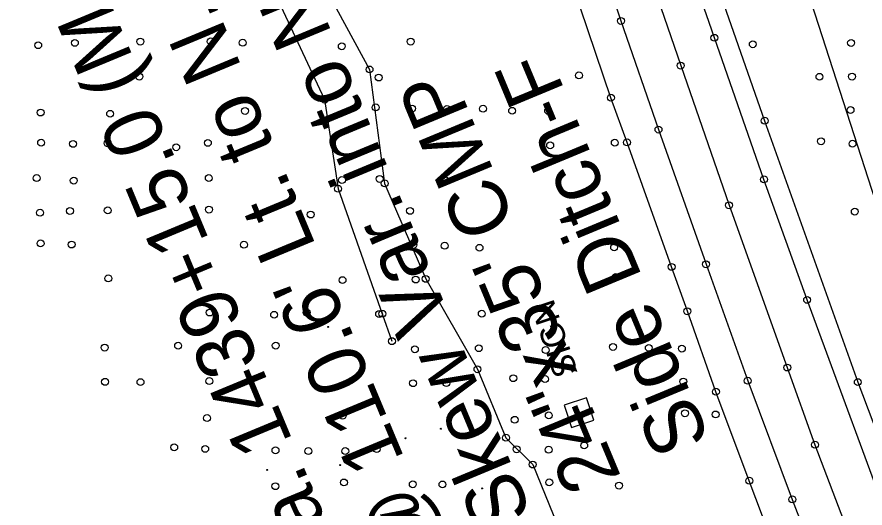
# Model space of a CAD drawing. Extents: x 20503438 to 20508873, y 7964251 to 7984667.
# Drawn here: x 20505559.3 to 20505805.5, y 7976593 to 7976735.6 of the extents above; entities that cross this region are included whole.
import ezdxf

# ---------------------------------------------------------------- set-up
doc = ezdxf.new("R2010")
doc.units = 0
for name, color, linetype in [('SurBreakLine', 7, 'Continuous'), ('SurControl', 7, 'Continuous'), ('SurDrainageArrowDown', 7, 'Continuous'), ('SurDrainageArrowUp', 7, 'Continuous'), ('SurEdgeRoadPaved', 7, 'Continuous'), ('SurEdgeShoulderPaved', 7, 'Continuous'), ('SurRoadPoints', 7, 'Continuous'), ('SurSurveyPoints', 7, 'Continuous'), ('SurTxtDrainage', 7, 'Continuous')]:
    doc.layers.add(name, color=color, linetype=linetype)

msp = doc.modelspace()

# ---------------------------------------------------------------- linework, layer by layer
at = {"layer": 'SurBreakLine'}
for points in [[(20505682.17, 7976935.56), (20505689.5, 7976911.63), (20505703.73, 7976866.89), (20505707.21, 7976855.91), (20505711.55, 7976842.19), (20505722.87, 7976807.51), (20505734.05, 7976774.24), (20505746.19, 7976738.37), (20505751.98, 7976721.44), (20505766.02, 7976680.9), (20505782.91, 7976633.77), (20505790.93, 7976611.37), (20505803.65, 7976577.78), (20505810.94, 7976559.29), (20505830.43, 7976509.68), (20505844.71, 7976475.17), (20505865.6, 7976423.82), (20505881.11, 7976385.76)], [(20505578.25, 7976913.79), (20505584.29, 7976894.16), (20505589.71, 7976875.72), (20505593.88, 7976861.6), (20505601.53, 7976839.43), (20505611.17, 7976807.45), (20505623.7, 7976768.88), (20505633.81, 7976743.36), (20505648.62, 7976711.57), (20505652.52, 7976685.7), (20505665.36, 7976649.37), (20505668.16, 7976641.43)]]:
    msp.add_lwpolyline(points, dxfattribs=at)
at = {"layer": 'SurControl'}
for centre in [(20505649.66, 7976645.56), (20505682.36, 7976616), (20505672.12, 7976613.24), (20505631.96, 7976604.03), (20505653.15, 7976605.43), (20505694.31, 7976598.67)]:
    msp.add_circle(centre, 0.15, dxfattribs=at)
at = {"layer": 'SurDrainageArrowDown'}
msp.add_lwpolyline([(20505589.24, 7976924.59), (20505588.49, 7976903.94), (20505598.75, 7976886.9), (20505600.87, 7976868.28), (20505612.5, 7976839.72), (20505623.61, 7976809.98), (20505637.75, 7976778), (20505647.67, 7976746.05), (20505661.65, 7976720.33), (20505666.02, 7976687.25), (20505677.95, 7976659.52), (20505692.98, 7976633.28), (20505701.25, 7976613.38), (20505709.01, 7976605.6), (20505719.82, 7976579.23), (20505729.22, 7976560.01), (20505739.25, 7976543.92), (20505745.75, 7976538.03), (20505746.41, 7976536.04), (20505746.72, 7976534.99)], dxfattribs=at)
at = {"layer": 'SurDrainageArrowUp'}
msp.add_lwpolyline([(20505707.4, 7977037.27), (20505703.17, 7977037.15), (20505699.48, 7977034.43), (20505699.58, 7977028.38), (20505705.95, 7977004.1), (20505714.17, 7976979.83), (20505727.11, 7976931.22), (20505739.64, 7976883.92), (20505750.55, 7976861.92), (20505767.66, 7976808.37), (20505782.7, 7976762.01), (20505813.56, 7976666.44), (20505830.86, 7976618.86), (20505849.64, 7976572.31), (20505867.43, 7976526.9), (20505886.99, 7976479.14), (20505905.22, 7976432.12), (20505914.25, 7976410.54), (20505924.33, 7976390.07)], dxfattribs=at)
at = {"layer": 'SurEdgeRoadPaved'}
for points in [[(20505615.26, 7977129.6), (20505623.45, 7977099.02), (20505633.31, 7977062.48), (20505637.29, 7977048.14), (20505638.09, 7977045.27), (20505651.36, 7976998.65), (20505660.6, 7976966.16), (20505665.45, 7976949.3), (20505675.3, 7976916.84), (20505683.04, 7976892.36), (20505688.19, 7976876.04), (20505701.22, 7976835.1), (20505711.07, 7976804.73), (20505720.51, 7976776.33), (20505734.63, 7976734.41), (20505745.53, 7976702.88), (20505759.33, 7976663.75), (20505771.44, 7976629.94), (20505784.37, 7976595.48), (20505797.7, 7976560.8), (20505811.46, 7976525.6), (20505854.48, 7976420.23), (20505870.79, 7976380.67)], [(20505888.02, 7976400.52), (20505875.61, 7976430.87), (20505858.33, 7976472.87), (20505843.45, 7976509.59), (20505829.21, 7976545.44), (20505815.32, 7976581.21), (20505788.67, 7976653.43), (20505776.13, 7976688.41), (20505761.74, 7976729.52), (20505752.69, 7976755.73), (20505741.62, 7976788.54), (20505730.6, 7976822.27), (20505708.77, 7976891.06), (20505697.53, 7976927.13), (20505687.33, 7976960.85), (20505667.97, 7977026.21), (20505658.55, 7977059.63), (20505649.78, 7977091.67), (20505641.23, 7977124.22), (20505639.58, 7977129.6)], [(20505858.8, 7976382.12), (20505847.76, 7976409.43), (20505830.86, 7976450.52), (20505824.15, 7976467.02), (20505806.89, 7976509.66), (20505793.66, 7976543.34), (20505783.72, 7976569.32), (20505771.88, 7976600.9), (20505762.19, 7976626.75), (20505753.92, 7976650.1), (20505749.34, 7976663.01), (20505736.39, 7976699.16), (20505731.71, 7976712.13), (20505716.23, 7976757.93), (20505715.3, 7976760.69), (20505703.06, 7976797.17), (20505692.26, 7976830.42), (20505685.04, 7976852.44), (20505676.18, 7976881.09), (20505667.23, 7976909.32), (20505658.37, 7976937.83)]]:
    msp.add_lwpolyline(points, dxfattribs=at)
at = {"layer": 'SurEdgeShoulderPaved'}
msp.add_lwpolyline([(20505645.74, 7977129.6), (20505653, 7977101.66), (20505661.85, 7977069.03), (20505672.05, 7977032.49), (20505693.36, 7976959.44), (20505711.05, 7976902.57), (20505727.57, 7976849.37), (20505739.42, 7976813.17), (20505751.74, 7976776.5), (20505761.39, 7976748.39), (20505765.21, 7976737.3), (20505776.34, 7976705.45), (20505803.39, 7976629.54), (20505816.72, 7976594.21), (20505830.99, 7976557.36), (20505845.1, 7976521.55), (20505859.09, 7976486.97), (20505874.74, 7976448.5), (20505889.98, 7976411.65), (20505895.55, 7976397.9)], dxfattribs=at)
at = {"layer": 'SurRoadPoints'}
msp.add_lwpolyline([(20505725.7, 7976621.75), (20505725.7, 7976621.75), (20505724.6, 7976625), (20505718.11, 7976622.81), (20505720.3, 7976616.32), (20505726.79, 7976618.51), (20505725.7, 7976621.75)], dxfattribs=at)
at = {"layer": 'SurSurveyPoints'}
for centre in [(20505734.63, 7976734.41), (20505576.11, 7976728.05), (20505595.1, 7976728.41), (20505615.56, 7976728.49), (20505624.83, 7976728.09), (20505673.59, 7976728.41), (20505761.74, 7976729.52), (20505801.44, 7976728.03), (20505565.47, 7976727.38), (20505653.6, 7976727.06), (20505772.9, 7976727.66), (20505751.98, 7976721.44), (20505594.84, 7976718.26), (20505661.65, 7976720.33), (20505664.31, 7976717.99), (20505722.44, 7976718.61), (20505792.25, 7976718.2), (20505801.72, 7976718.25), (20505648.62, 7976711.57), (20505731.71, 7976712.13), (20505625.5, 7976708.29), (20505663.43, 7976709.33), (20505674, 7976708.98), (20505684.13, 7976708.84), (20505694.59, 7976708.93), (20505703.04, 7976708.32), (20505713.49, 7976708.3), (20505801.27, 7976708.55), (20505566.16, 7976707.83), (20505586.34, 7976707.45), (20505776.34, 7976705.45), (20505745.53, 7976702.88), (20505566.31, 7976699.07), (20505575.57, 7976698.72), (20505585.64, 7976698.89), (20505614.72, 7976699.02), (20505714.08, 7976698.28), (20505732.85, 7976699.07), (20505736.39, 7976699.16), (20505792.73, 7976699.49), (20505801.85, 7976698.77), (20505605.53, 7976697.75), (20505565.02, 7976688.79), (20505614.99, 7976688.8), (20505664.59, 7976688.53), (20505776.13, 7976688.41), (20505575.79, 7976688.05), (20505653.64, 7976688.21), (20505666.02, 7976687.25), (20505683.5, 7976688.24), (20505652.52, 7976685.7), (20505566, 7976678.72), (20505574.69, 7976679.23), (20505585.66, 7976679.41), (20505615.04, 7976679.62), (20505673.4, 7976679.27), (20505766.02, 7976680.9), (20505802.51, 7976679.06), (20505644.57, 7976678.21), (20505566.15, 7976669.82), (20505575.16, 7976669.49), (20505625.19, 7976669.45), (20505674.39, 7976669.37), (20505683.47, 7976669.15), (20505732.65, 7976668.65), (20505693.57, 7976668.55), (20505759.33, 7976663.75), (20505749.34, 7976663.01), (20505585.8, 7976659.66), (20505653.81, 7976659.15), (20505675.05, 7976659.33), (20505677.95, 7976659.52), (20505733.14, 7976660.08), (20505788.67, 7976653.43), (20505615.24, 7976649.74), (20505633.95, 7976649.09), (20505643.4, 7976649.72), (20505664.44, 7976649.31), (20505665.36, 7976649.37), (20505694.23, 7976649.41), (20505753.92, 7976650.1), (20505584.76, 7976639.55), (20505606.08, 7976640.11), (20505614.91, 7976639.87), (20505634.43, 7976640.14), (20505668.16, 7976641.43), (20505693.36, 7976639.39), (20505732.32, 7976639.76), (20505742.72, 7976639.49), (20505752.31, 7976639.28), (20505674.81, 7976639.08), (20505712.8, 7976638.85), (20505692.98, 7976633.28), (20505782.91, 7976633.77), (20505584.88, 7976629.62), (20505595.16, 7976629.54), (20505615.14, 7976629.86), (20505683.97, 7976629.26), (20505703.38, 7976630.67), (20505712.58, 7976630.43), (20505752.73, 7976629.69), (20505771.44, 7976629.94), (20505803.39, 7976629.54), (20505674.28, 7976629.23), (20505762.19, 7976626.75), (20505653.84, 7976619.81), (20505713.69, 7976619.89), (20505722.59, 7976619.57), (20505753.22, 7976620.49), (20505762.11, 7976620.14), (20505614.49, 7976619.09), (20505703.79, 7976618.6), (20505701.25, 7976613.38), (20505604.94, 7976610.6), (20505613.94, 7976610.15), (20505634.35, 7976609.73), (20505663.72, 7976610.08), (20505704.33, 7976610.04), (20505713.64, 7976609.91), (20505723.96, 7976611.14), (20505790.93, 7976611.37), (20505643.89, 7976609.51), (20505654.59, 7976609.53), (20505709.01, 7976605.6), (20505654.23, 7976600.4), (20505674.2, 7976599.87), (20505682.82, 7976599.82), (20505713.81, 7976600.41), (20505771.88, 7976600.9), (20505634.32, 7976599.31), (20505734.07, 7976599.48), (20505784.37, 7976595.48)]:
    msp.add_circle(centre, 1, dxfattribs=at)

# ---------------------------------------------------------------- texts
at = {"layer": 'SurRoadPoints'}
msp.add_text('SIGN', height=6.995, rotation=108.6131, dxfattribs=at).set_placement((20505722.19, 7976632.4))
at = {"layer": 'SurTxtDrainage'}
for s, p in [('Skew Var. into N.W. Wwall', (20505708.93, 7976591.13)), ("@ 110.6' Lt. to N. EOP", (20505683.07, 7976580.38)), ('Sta. 1439+15.0 (M.L.)', (20505657.22, 7976569.63)), ('Side Ditch-F', (20505760.63, 7976612.63)), ('24"x35\' CMP', (20505734.78, 7976601.88))]:
    msp.add_text(s, height=16.8, rotation=112.5788, dxfattribs=at).set_placement(p)

doc.saveas('drawing.dxf')
